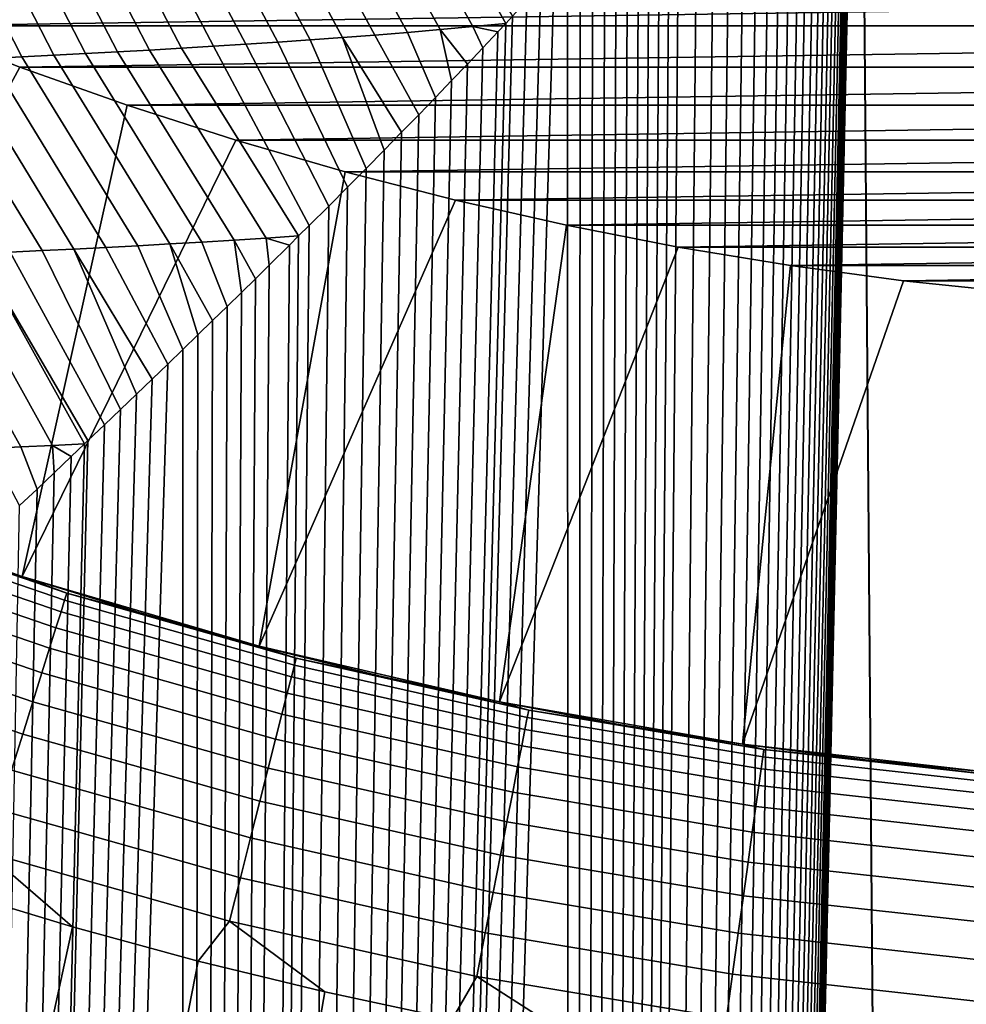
# Model space of a CAD drawing. Header units: metres. Extents: x -109 to 109, y -100 to 58.
# Tile 318 of 642: x -4.18 to -1.22, y -26.98 to -23.9. Entities that reach past the tile are written whole.
import ezdxf

# ---------------------------------------------------------------- set-up
doc = ezdxf.new("R2010")
doc.units = ezdxf.units.M
doc.layers.add('solid_21_062_100_XXX', color=7, linetype='CONTINUOUS')

msp = doc.modelspace()

# ---------------------------------------------------------------- linework, layer by layer
at = {"layer": 'solid_21_062_100_XXX'}
for points in [[(-1.555179, -22.082581, -20.454151), (-0.777887, -1.071072, -20.490463), (0, -1.075345, -20.502569), (-1.226692, -62.700001, -20.472456)], [(0.777885, -1.071072, -20.490463), (0, -62.700001, -20.502569), (-1.226692, -62.700001, -20.472456), (0, -1.075345, -20.502569)], [(-1.5554, -22.106821, -20.454136), (-1.555179, -22.082581, -20.454151), (-1.226692, -62.700001, -20.472456)], [(-1.556372, -22.132463, -20.454077), (-1.5554, -22.106821, -20.454136), (-1.226692, -62.700001, -20.472456), (-2.450429, -62.700001, -20.382187)], [(-1.558055, -22.159466, -20.453972), (-1.556372, -22.132463, -20.454077), (-2.450429, -62.700001, -20.382187)], [(-1.560526, -22.187902, -20.453817), (-1.558055, -22.159466, -20.453972), (-2.450429, -62.700001, -20.382187)], [(-1.563934, -22.217955, -20.453604), (-1.560526, -22.187902, -20.453817), (-2.450429, -62.700001, -20.382187)], [(-1.568296, -22.249598, -20.453329), (-1.563934, -22.217955, -20.453604), (-2.450429, -62.700001, -20.382187)], [(-1.573956, -22.282927, -20.452972), (-1.568296, -22.249598, -20.453329), (-2.450429, -62.700001, -20.382187)], [(-1.576684, -22.297403, -20.452801), (-1.573956, -22.282927, -20.452972), (-2.450429, -62.700001, -20.382187)], [(-1.580877, -22.317926, -20.452536), (-1.576684, -22.297403, -20.452801), (-2.450429, -62.700001, -20.382187)], [(-1.5895, -22.354734, -20.451988), (-1.580877, -22.317926, -20.452536), (-2.450429, -62.700001, -20.382187)], [(-1.599827, -22.393347, -20.451328), (-1.5895, -22.354734, -20.451988), (-2.450429, -62.700001, -20.382187)], [(-1.612028, -22.433828, -20.450542), (-1.599827, -22.393347, -20.451328), (-2.450429, -62.700001, -20.382187)], [(-1.626046, -22.476189, -20.449633), (-1.612028, -22.433828, -20.450542), (-2.450429, -62.700001, -20.382187)], [(-1.642299, -22.520452, -20.448568), (-1.626046, -22.476189, -20.449633), (-2.450429, -62.700001, -20.382187)], [(-1.660978, -22.566607, -20.44733), (-1.642299, -22.520452, -20.448568), (-2.450429, -62.700001, -20.382187)], [(-1.682156, -22.614735, -20.445911), (-1.660978, -22.566607, -20.44733), (-2.450429, -62.700001, -20.382187)], [(-1.705956, -22.664917, -20.444296), (-1.682156, -22.614735, -20.445911), (-2.450429, -62.700001, -20.382187)], [(-1.732471, -22.717169, -20.442469), (-1.705956, -22.664917, -20.444296), (-2.450429, -62.700001, -20.382187)], [(-1.761969, -22.771564, -20.440401), (-1.732471, -22.717169, -20.442469), (-2.450429, -62.700001, -20.382187)], [(-1.794454, -22.828114, -20.438086), (-1.761969, -22.771564, -20.440401), (-2.450429, -62.700001, -20.382187)], [(-1.830242, -22.886932, -20.435484), (-1.794454, -22.828114, -20.438086), (-2.450429, -62.700001, -20.382187)], [(-1.869301, -22.948011, -20.432585), (-1.830242, -22.886932, -20.435484), (-2.450429, -62.700001, -20.382187)], [(-1.911896, -23.011494, -20.429356), (-1.869301, -22.948011, -20.432585), (-2.450429, -62.700001, -20.382187)], [(-1.958003, -23.077366, -20.425776), (-1.911896, -23.011494, -20.429356), (-2.450429, -62.700001, -20.382187)], [(-2.00784, -23.145769, -20.42181), (-1.958003, -23.077366, -20.425776), (-2.450429, -62.700001, -20.382187)], [(-2.061361, -23.216642, -20.41744), (-2.00784, -23.145769, -20.42181), (-2.450429, -62.700001, -20.382187)], [(-2.118892, -23.290319, -20.412613), (-2.061361, -23.216642, -20.41744), (-2.450429, -62.700001, -20.382187)], [(-2.149132, -23.328161, -20.410023), (-2.118892, -23.290319, -20.412613), (-2.450429, -62.700001, -20.382187)], [(-2.18036, -23.366684, -20.407309), (-2.149132, -23.328161, -20.410023), (-2.450429, -62.700001, -20.382187)], [(-3.070045, -23.948605, -20.316929), (-3.386588, -23.365709, -20.311745), (-3.286982, -23.358637, -20.31949), (-2.968447, -23.940376, -20.327732)], [(-2.968447, -23.940376, -20.327732), (-3.286982, -23.358637, -20.31949), (-3.187179, -23.351175, -20.327272), (-2.866482, -23.931633, -20.338594)], [(-2.866482, -23.931633, -20.338594), (-3.187179, -23.351175, -20.327272), (-3.087152, -23.343281, -20.335096), (-2.764094, -23.922308, -20.349522)], [(-2.764094, -23.922308, -20.349522), (-3.087152, -23.343281, -20.335096), (-2.986865, -23.334888, -20.342966), (-2.661078, -23.912195, -20.360538)], [(-2.986865, -23.334888, -20.342966), (-2.639704, -23.889252, -20.362818), (-2.661078, -23.912195, -20.360538)], [(-3.57383, -23.983742, -20.263594), (-3.88247, -23.396603, -20.273426), (-3.783524, -23.390924, -20.281046), (-3.473534, -23.977388, -20.274185)], [(-3.473534, -23.977388, -20.274185), (-3.783524, -23.390924, -20.281046), (-3.684477, -23.385019, -20.288685), (-3.373032, -23.970732, -20.284811)], [(-3.373032, -23.970732, -20.284811), (-3.684477, -23.385019, -20.288685), (-3.585317, -23.378868, -20.296345), (-3.272303, -23.963739, -20.295473)], [(-3.272303, -23.963739, -20.295473), (-3.585317, -23.378868, -20.296345), (-3.486027, -23.372442, -20.304031), (-3.171319, -23.956379, -20.306177)], [(-3.171319, -23.956379, -20.306177), (-3.486027, -23.372442, -20.304031), (-3.386588, -23.365709, -20.311745), (-3.070045, -23.948605, -20.316929)], [(-2.212621, -23.405928, -20.404463), (-2.18036, -23.366684, -20.407309), (-2.450429, -62.700001, -20.382187)], [(-4.172324, -24.016733, -20.200588), (-4.474582, -23.426907, -20.227983), (-4.376046, -23.422235, -20.235535), (-4.072896, -24.011755, -20.211039)], [(-4.072896, -24.011755, -20.211039), (-4.376046, -23.422235, -20.235535), (-4.277458, -23.417429, -20.243092), (-3.973355, -24.006588, -20.221506)], [(-3.973355, -24.006588, -20.221506), (-4.277458, -23.417429, -20.243092), (-4.178813, -23.412476, -20.250658), (-3.873692, -24.001221, -20.231993)], [(-3.873692, -24.001221, -20.231993), (-4.178813, -23.412476, -20.250658), (-4.080106, -23.407362, -20.258234), (-3.773893, -23.995636, -20.2425)], [(-3.773893, -23.995636, -20.2425), (-4.080106, -23.407362, -20.258234), (-3.981328, -23.402075, -20.265823), (-3.673944, -23.989817, -20.253035)], [(-3.673944, -23.989817, -20.253035), (-3.981328, -23.402075, -20.265823), (-3.88247, -23.396603, -20.273426), (-3.57383, -23.983742, -20.263594)], [(-2.245957, -23.445932, -20.401478), (-2.212621, -23.405928, -20.404463), (-2.450429, -62.700001, -20.382187)], [(-4.27165, -24.021534, -20.190155), (-4.573072, -23.431448, -20.22044), (-4.474582, -23.426907, -20.227983), (-4.172324, -24.016733, -20.200588)], [(-2.280355, -23.486689, -20.398352), (-2.245957, -23.445932, -20.401478), (-2.450429, -62.700001, -20.382187)], [(-2.31579, -23.52817, -20.395081), (-2.280355, -23.486689, -20.398352), (-2.450429, -62.700001, -20.382187)], [(-2.352304, -23.570419, -20.391657), (-2.31579, -23.52817, -20.395081), (-2.450429, -62.700001, -20.382187)], [(-2.389942, -23.61348, -20.388071), (-2.352304, -23.570419, -20.391657), (-2.450429, -62.700001, -20.382187)], [(-2.42872, -23.65737, -20.384315), (-2.389942, -23.61348, -20.388071), (-2.450429, -62.700001, -20.382187)], [(-2.468585, -23.702034, -20.380392), (-2.42872, -23.65737, -20.384315), (-2.450429, -62.700001, -20.382187)], [(-2.509579, -23.747519, -20.376291), (-2.468585, -23.702034, -20.380392), (-2.450429, -62.700001, -20.382187), (-3.668262, -62.700001, -20.231981)], [(-2.551752, -23.793871, -20.372), (-2.509579, -23.747519, -20.376291), (-3.668262, -62.700001, -20.231981)], [(-4.837329, -23.781809, 46.597431), (-4.50987, -23.920303, 46.597431), (4.837329, -23.781809, 46.597431)], [(-4.50987, -23.920303, 46.597431), (4.50987, -23.920303, 46.597431), (4.837329, -23.781809, 46.597431)], [(-2.595147, -23.841135, -20.367508), (-2.551752, -23.793871, -20.372), (-3.668262, -62.700001, -20.231981)], [(-2.639704, -23.889252, -20.362818), (-2.595147, -23.841135, -20.367508), (-3.668262, -62.700001, -20.231981)], [(-2.661078, -23.912195, -20.360538), (-2.639704, -23.889252, -20.362818), (-3.668262, -62.700001, -20.231981)], [(-2.685444, -23.938244, -20.357918), (-2.661078, -23.912195, -20.360538), (-3.668262, -62.700001, -20.231981)], [(-2.764094, -23.922308, -20.349522), (-2.661078, -23.912195, -20.360538), (-2.685444, -23.938244, -20.357918)], [(-4.897965, -25.38014, 45.097431), (-4.178513, -24.049004, 46.597431), (-4.50987, -23.920303, 46.597431)], [(-4.50987, -23.920303, 46.597431), (-4.178513, -24.049004, 46.597431), (4.50987, -23.920303, 46.597431)], [(-4.178513, -24.049004, 46.597431), (4.178513, -24.049004, 46.597431), (4.50987, -23.920303, 46.597431)], [(-2.732424, -23.988165, -20.352798), (-2.685444, -23.938244, -20.357918), (-3.668262, -62.700001, -20.231981)], [(-3.070045, -23.948605, -20.316929), (-2.933118, -24.197546, -20.329908), (-2.986582, -24.252407, -20.323534), (-3.171319, -23.956379, -20.306177)], [(-2.968447, -23.940376, -20.327732), (-2.881027, -24.143745, -20.336008), (-2.933118, -24.197546, -20.329908), (-3.070045, -23.948605, -20.316929)], [(-2.866482, -23.931633, -20.338594), (-2.830244, -24.090942, -20.341846), (-2.881027, -24.143745, -20.336008), (-2.968447, -23.940376, -20.327732)], [(-2.866482, -23.931633, -20.338594), (-2.764094, -23.922308, -20.349522), (-2.732424, -23.988165, -20.352798), (-2.780701, -24.039076, -20.347443)], [(-2.866482, -23.931633, -20.338594), (-2.780701, -24.039076, -20.347443), (-2.830244, -24.090942, -20.341846)], [(-2.764094, -23.922308, -20.349522), (-2.685444, -23.938244, -20.357918), (-2.732424, -23.988165, -20.352798)], [(-3.473534, -23.977388, -20.274185), (-3.214164, -24.482489, -20.295092), (-3.274699, -24.542862, -20.287169), (-3.57383, -23.983742, -20.263594)], [(-3.373032, -23.970732, -20.284811), (-3.155154, -24.423321, -20.30267), (-3.214164, -24.482489, -20.295092), (-3.473534, -23.977388, -20.274185)], [(-3.272303, -23.963739, -20.295473), (-3.097605, -24.365299, -20.309923), (-3.155154, -24.423321, -20.30267), (-3.373032, -23.970732, -20.284811)], [(-3.171319, -23.956379, -20.306177), (-3.041437, -24.30835, -20.316874), (-3.097605, -24.365299, -20.309923), (-3.272303, -23.963739, -20.295473)], [(-3.171319, -23.956379, -20.306177), (-2.986582, -24.252407, -20.323534), (-3.041437, -24.30835, -20.316874)], [(-3.71034, -24.600895, -20.229078), (-4.072896, -24.011755, -20.211039), (-3.973355, -24.006588, -20.221506), (-3.610131, -24.595135, -20.242437)], [(-3.610131, -24.595135, -20.242437), (-3.973355, -24.006588, -20.221506), (-3.873692, -24.001221, -20.231993), (-3.509732, -24.589117, -20.255825)], [(-3.509732, -24.589117, -20.255825), (-3.873692, -24.001221, -20.231993), (-3.773893, -23.995636, -20.2425), (-3.409126, -24.582819, -20.269247)], [(-3.409126, -24.582819, -20.269247), (-3.773893, -23.995636, -20.2425), (-3.673944, -23.989817, -20.253035), (-3.308114, -24.576059, -20.28273)], [(-3.57383, -23.983742, -20.263594), (-3.274699, -24.542862, -20.287169), (-3.308114, -24.576059, -20.28273), (-3.673944, -23.989817, -20.253035)], [(-2.780701, -24.039076, -20.347443), (-2.732424, -23.988165, -20.352798), (-3.668262, -62.700001, -20.231981)], [(-4.209044, -24.626343, -20.162651), (-4.56909, -24.034992, -20.158932), (-4.470025, -24.030655, -20.169329), (-4.109575, -24.621655, -20.175894)], [(-4.109575, -24.621655, -20.175894), (-4.470025, -24.030655, -20.169329), (-4.370881, -24.026173, -20.179735), (-4.00998, -24.616777, -20.189157)], [(-4.00998, -24.616777, -20.189157), (-4.370881, -24.026173, -20.179735), (-4.27165, -24.021534, -20.190155), (-3.910251, -24.6117, -20.20244)], [(-3.910251, -24.6117, -20.20244), (-4.27165, -24.021534, -20.190155), (-4.172324, -24.016733, -20.200588), (-3.810376, -24.606411, -20.215746)], [(-3.810376, -24.606411, -20.215746), (-4.172324, -24.016733, -20.200588), (-4.072896, -24.011755, -20.211039), (-3.71034, -24.600895, -20.229078)], [(-2.830244, -24.090942, -20.341846), (-2.780701, -24.039076, -20.347443), (-3.668262, -62.700001, -20.231981)], [(-4.897965, -25.38014, 45.097431), (-4.171815, -25.639235, 45.097431), (-3.843365, -24.167868, 46.597431), (-4.178513, -24.049004, 46.597431)], [(-4.178513, -24.049004, 46.597431), (-3.843365, -24.167868, 46.597431), (4.178513, -24.049004, 46.597431)], [(-3.843365, -24.167868, 46.597431), (3.843365, -24.167868, 46.597431), (4.178513, -24.049004, 46.597431)], [(-2.881027, -24.143745, -20.336008), (-2.830244, -24.090942, -20.341846), (-3.668262, -62.700001, -20.231981)], [(-2.933118, -24.197546, -20.329908), (-2.881027, -24.143745, -20.336008), (-3.668262, -62.700001, -20.231981)], [(-4.171815, -25.639235, 45.097431), (-3.504642, -24.276823, 46.597431), (-3.843365, -24.167868, 46.597431)], [(-3.843365, -24.167868, 46.597431), (-3.504642, -24.276823, 46.597431), (3.843365, -24.167868, 46.597431)], [(-3.504642, -24.276823, 46.597431), (3.504642, -24.276823, 46.597431), (3.843365, -24.167868, 46.597431)], [(-2.986582, -24.252407, -20.323534), (-2.933118, -24.197546, -20.329908), (-3.668262, -62.700001, -20.231981)], [(-3.041437, -24.30835, -20.316874), (-2.986582, -24.252407, -20.323534), (-3.668262, -62.700001, -20.231981)], [(-4.171815, -25.639235, 45.097431), (-3.431785, -25.856525, 45.097431), (-3.162943, -24.375652, 46.597431), (-3.504642, -24.276823, 46.597431)], [(-3.504642, -24.276823, 46.597431), (-3.162943, -24.375652, 46.597431), (3.504642, -24.276823, 46.597431)], [(-3.162943, -24.375652, 46.597431), (3.162943, -24.375652, 46.597431), (3.504642, -24.276823, 46.597431)], [(-3.097605, -24.365299, -20.309923), (-3.041437, -24.30835, -20.316874), (-3.668262, -62.700001, -20.231981)], [(-3.155154, -24.423321, -20.30267), (-3.097605, -24.365299, -20.309923), (-3.668262, -62.700001, -20.231981)], [(-3.431785, -25.856525, 45.097431), (-2.818532, -24.4643, 46.597431), (-3.162943, -24.375652, 46.597431)], [(-3.162943, -24.375652, 46.597431), (-2.818532, -24.4643, 46.597431), (3.162943, -24.375652, 46.597431)], [(-2.818532, -24.4643, 46.597431), (2.818532, -24.4643, 46.597431), (3.162943, -24.375652, 46.597431)], [(-3.214164, -24.482489, -20.295092), (-3.155154, -24.423321, -20.30267), (-3.668262, -62.700001, -20.231981)], [(-3.431785, -25.856525, 45.097431), (-2.681114, -26.031086, 45.097431), (-2.471794, -24.542669, 46.597431), (-2.818532, -24.4643, 46.597431)], [(-2.818532, -24.4643, 46.597431), (-2.471794, -24.542669, 46.597431), (2.818532, -24.4643, 46.597431)], [(-2.471794, -24.542669, 46.597431), (2.471794, -24.542669, 46.597431), (2.818532, -24.4643, 46.597431)], [(-3.274699, -24.542862, -20.287169), (-3.214164, -24.482489, -20.295092), (-3.668262, -62.700001, -20.231981)], [(-3.308114, -24.576059, -20.28273), (-3.274699, -24.542862, -20.287169), (-3.668262, -62.700001, -20.231981)], [(-2.681114, -26.031086, 45.097431), (-2.122851, -24.610733, 46.597431), (-2.471794, -24.542669, 46.597431)], [(-2.471794, -24.542669, 46.597431), (-2.122851, -24.610733, 46.597431), (2.471794, -24.542669, 46.597431)], [(-2.122851, -24.610733, 46.597431), (2.122851, -24.610733, 46.597431), (2.471794, -24.542669, 46.597431)], [(-3.336655, -24.604347, -20.278904), (-3.308114, -24.576059, -20.28273), (-3.668262, -62.700001, -20.231981)], [(-3.509732, -24.589117, -20.255825), (-3.487085, -24.752453, -20.258179), (-3.531701, -24.796076, -20.251854), (-3.610131, -24.595135, -20.242437)], [(-3.409126, -24.582819, -20.269247), (-3.400076, -24.666988, -20.270279), (-3.443219, -24.709433, -20.264318), (-3.509732, -24.589117, -20.255825)], [(-3.509732, -24.589117, -20.255825), (-3.443219, -24.709433, -20.264318), (-3.487085, -24.752453, -20.258179)], [(-3.409126, -24.582819, -20.269247), (-3.308114, -24.576059, -20.28273), (-3.336655, -24.604347, -20.278904)], [(-3.409126, -24.582819, -20.269247), (-3.336655, -24.604347, -20.278904), (-3.400076, -24.666988, -20.270279)], [(-4.109575, -24.621655, -20.175894), (-3.864271, -25.117647, -20.202112), (-3.914855, -25.166061, -20.194145), (-4.209044, -24.626343, -20.162651)], [(-4.00998, -24.616777, -20.189157), (-3.814418, -25.069824, -20.20986), (-3.864271, -25.117647, -20.202112), (-4.109575, -24.621655, -20.175894)], [(-3.910251, -24.6117, -20.20244), (-3.717154, -24.976149, -20.22468), (-3.76538, -25.022659, -20.217381), (-4.00998, -24.616777, -20.189157)], [(-4.00998, -24.616777, -20.189157), (-3.76538, -25.022659, -20.217381), (-3.814418, -25.069824, -20.20986)], [(-3.810376, -24.606411, -20.215746), (-3.669708, -24.930264, -20.231768), (-3.717154, -24.976149, -20.22468), (-3.910251, -24.6117, -20.20244)], [(-3.71034, -24.600895, -20.229078), (-3.623007, -24.884975, -20.238653), (-3.669708, -24.930264, -20.231768), (-3.810376, -24.606411, -20.215746)], [(-3.610131, -24.595135, -20.242437), (-3.531701, -24.796076, -20.251854), (-3.577016, -24.840256, -20.245344), (-3.71034, -24.600895, -20.229078)], [(-3.71034, -24.600895, -20.229078), (-3.577016, -24.840256, -20.245344), (-3.623007, -24.884975, -20.238653)], [(-3.400076, -24.666988, -20.270279), (-3.336655, -24.604347, -20.278904), (-3.668262, -62.700001, -20.231981)], [(-2.681114, -26.031086, 45.097431), (-1.921229, -26.162592, 45.097431), (-1.771708, -24.668486, 46.597431), (-2.122851, -24.610733, 46.597431)], [(-2.122851, -24.610733, 46.597431), (-1.771708, -24.668486, 46.597431), (2.122851, -24.610733, 46.597431)], [(-1.771708, -24.668486, 46.597431), (1.771708, -24.668486, 46.597431), (2.122851, -24.610733, 46.597431)], [(-4.274723, -25.239122, -20.136229), (-4.605838, -24.643398, -20.109833), (-4.506787, -24.639372, -20.123016), (-4.175661, -25.234779, -20.152197)], [(-4.175661, -25.234779, -20.152197), (-4.506787, -24.639372, -20.123016), (-4.407642, -24.635193, -20.136213), (-4.076475, -25.230251, -20.168182)], [(-4.076475, -25.230251, -20.168182), (-4.407642, -24.635193, -20.136213), (-4.308397, -24.630852, -20.149424), (-3.977088, -25.225471, -20.184196)], [(-4.209044, -24.626343, -20.162651), (-3.914855, -25.166061, -20.194145), (-3.966199, -25.215088, -20.185949), (-4.308397, -24.630852, -20.149424)], [(-4.308397, -24.630852, -20.149424), (-3.966199, -25.215088, -20.185949), (-3.977088, -25.225471, -20.184196)], [(-3.443219, -24.709433, -20.264318), (-3.400076, -24.666988, -20.270279), (-3.668262, -62.700001, -20.231981)], [(-1.921229, -26.162592, 45.097431), (-1.419204, -24.715782, 46.597431), (-1.771708, -24.668486, 46.597431)], [(-1.771708, -24.668486, 46.597431), (-1.419204, -24.715782, 46.597431), (1.771708, -24.668486, 46.597431)], [(-1.419204, -24.715782, 46.597431), (1.419204, -24.715782, 46.597431), (1.771708, -24.668486, 46.597431)], [(-3.487085, -24.752453, -20.258179), (-3.443219, -24.709433, -20.264318), (-3.668262, -62.700001, -20.231981)], [(-1.921229, -26.162592, 45.097431), (-1.155188, -26.250484, 45.097431), (-1.065454, -24.752605, 46.597431), (-1.419204, -24.715782, 46.597431)], [(-1.419204, -24.715782, 46.597431), (-1.065454, -24.752605, 46.597431), (1.419204, -24.715782, 46.597431)], [(-3.531701, -24.796076, -20.251854), (-3.487085, -24.752453, -20.258179), (-3.668262, -62.700001, -20.231981)], [(-3.577016, -24.840256, -20.245344), (-3.531701, -24.796076, -20.251854), (-3.668262, -62.700001, -20.231981)], [(-3.623007, -24.884975, -20.238653), (-3.577016, -24.840256, -20.245344), (-3.668262, -62.700001, -20.231981)], [(-3.669708, -24.930264, -20.231768), (-3.623007, -24.884975, -20.238653), (-3.668262, -62.700001, -20.231981)], [(-3.717154, -24.976149, -20.22468), (-3.669708, -24.930264, -20.231768), (-3.668262, -62.700001, -20.231981), (-4.877259, -62.700001, -20.022202)], [(-3.76538, -25.022659, -20.217381), (-3.717154, -24.976149, -20.22468), (-4.877259, -62.700001, -20.022202)], [(-3.814418, -25.069824, -20.20986), (-3.76538, -25.022659, -20.217381), (-4.877259, -62.700001, -20.022202)], [(-3.864271, -25.117647, -20.202112), (-3.814418, -25.069824, -20.20986), (-4.877259, -62.700001, -20.022202)], [(-3.914855, -25.166061, -20.194145), (-3.864271, -25.117647, -20.202112), (-4.877259, -62.700001, -20.022202)], [(-3.966199, -25.215088, -20.185949), (-3.914855, -25.166061, -20.194145), (-4.877259, -62.700001, -20.022202)], [(-3.977088, -25.225471, -20.184196), (-3.966199, -25.215088, -20.185949), (-4.877259, -62.700001, -20.022202)], [(-4.018344, -25.264765, -20.177513), (-3.977088, -25.225471, -20.184196), (-4.877259, -62.700001, -20.022202)], [(-4.175661, -25.234779, -20.152197), (-4.125209, -25.366194, -20.159874), (-4.180007, -25.418011, -20.150642), (-4.274723, -25.239122, -20.136229)], [(-4.076475, -25.230251, -20.168182), (-4.071334, -25.315121, -20.168827), (-4.125209, -25.366194, -20.159874), (-4.175661, -25.234779, -20.152197)], [(-4.076475, -25.230251, -20.168182), (-3.977088, -25.225471, -20.184196), (-4.018344, -25.264765, -20.177513)], [(-4.076475, -25.230251, -20.168182), (-4.018344, -25.264765, -20.177513), (-4.071334, -25.315121, -20.168827)], [(-4.071334, -25.315121, -20.168827), (-4.018344, -25.264765, -20.177513), (-4.877259, -62.700001, -20.022202)], [(-4.125209, -25.366194, -20.159874), (-4.071334, -25.315121, -20.168827), (-4.877259, -62.700001, -20.022202)], [(-4.17173, -25.639263, 31.752131), (-4.171815, -25.639235, 45.097431), (-4.897965, -25.38014, 45.097431), (-4.536667, -25.514898, 31.752131)], [(-4.180007, -25.418011, -20.150642), (-4.125209, -25.366194, -20.159874), (-4.877259, -62.700001, -20.022202)], [(-4.032222, -25.69173, 31.57782), (-4.736276, -25.450029, 31.57782), (-4.744272, -25.471386, 31.404663), (-4.039029, -25.713495, 31.404663)], [(-4.032222, -25.69173, 31.57782), (-4.536667, -25.514898, 31.752131), (-4.736276, -25.450029, 31.57782)], [(-4.039029, -25.713495, 31.404663), (-4.744272, -25.471386, 31.404663), (-4.757534, -25.506807, 31.234156), (-4.05032, -25.749596, 31.234156)], [(-4.05032, -25.749596, 31.234156), (-4.757534, -25.506807, 31.234156), (-4.775962, -25.556026, 31.067598), (-4.066009, -25.799753, 31.067598)], [(-4.032222, -25.69173, 31.57782), (-4.17173, -25.639263, 31.752131), (-4.536667, -25.514898, 31.752131)], [(-4.066009, -25.799753, 31.067598), (-4.775962, -25.556026, 31.067598), (-4.799415, -25.618666, 30.906261), (-4.085975, -25.86359, 30.906261)], [(-4.085975, -25.86359, 30.906261), (-4.799415, -25.618666, 30.906261), (-4.827713, -25.694248, 30.751375), (-4.110067, -25.940617, 30.751375)], [(-3.80339, -25.753155, 31.752131), (-3.431947, -25.856483, 31.752131), (-3.431785, -25.856525, 45.097431), (-4.171815, -25.639235, 45.097431)], [(-4.17173, -25.639263, 31.752131), (-3.80339, -25.753155, 31.752131), (-4.171815, -25.639235, 45.097431)], [(-4.032222, -25.69173, 31.57782), (-3.80339, -25.753155, 31.752131), (-4.17173, -25.639263, 31.752131)], [(-4.110067, -25.940617, 30.751375), (-4.827713, -25.694248, 30.751375), (-4.860642, -25.782196, 30.60412), (-4.138101, -26.030245, 30.60412)], [(-3.315922, -25.894281, 31.57782), (-4.032222, -25.69173, 31.57782), (-4.039029, -25.713495, 31.404663), (-3.321521, -25.916388, 31.404663)], [(-3.315922, -25.894281, 31.57782), (-3.80339, -25.753155, 31.752131), (-4.032222, -25.69173, 31.57782)], [(-3.321521, -25.916388, 31.404663), (-4.039029, -25.713495, 31.404663), (-4.05032, -25.749596, 31.234156), (-3.330806, -25.953054, 31.234156)], [(-3.330806, -25.953054, 31.234156), (-4.05032, -25.749596, 31.234156), (-4.066009, -25.799753, 31.067598), (-3.343707, -26.004002, 31.067598)], [(-3.315922, -25.894281, 31.57782), (-3.431947, -25.856483, 31.752131), (-3.80339, -25.753155, 31.752131)], [(-4.138101, -26.030245, 30.60412), (-4.860642, -25.782196, 30.60412), (-4.89795, -25.881842, 30.46562), (-4.169863, -26.131794, 30.46562)], [(-3.343707, -26.004002, 31.067598), (-4.066009, -25.799753, 31.067598), (-4.085975, -25.86359, 30.906261), (-3.360127, -26.06884, 30.906261)], [(-4.169863, -26.131794, 30.46562), (-4.89795, -25.881842, 30.46562), (-4.939352, -25.992422, 30.336931), (-4.205111, -26.244488, 30.336931)], [(-3.360127, -26.06884, 30.906261), (-4.085975, -25.86359, 30.906261), (-4.110067, -25.940617, 30.751375), (-3.379939, -26.147078, 30.751375)], [(-3.431947, -25.856483, 31.752131), (-3.057706, -25.949162, 31.752131), (-3.431785, -25.856525, 45.097431)], [(-3.315922, -25.894281, 31.57782), (-3.057706, -25.949162, 31.752131), (-3.431947, -25.856483, 31.752131)], [(-2.680971, -26.031115, 31.752131), (-2.681114, -26.031086, 45.097431), (-3.431785, -25.856525, 45.097431), (-3.057706, -25.949162, 31.752131)], [(-2.593924, -26.079445, 31.404663), (-3.321521, -25.916388, 31.404663), (-3.330806, -25.953054, 31.234156), (-2.601176, -26.116568, 31.234156)], [(-2.589553, -26.057064, 31.57782), (-3.315922, -25.894281, 31.57782), (-3.321521, -25.916388, 31.404663), (-2.593924, -26.079445, 31.404663)], [(-2.589553, -26.057064, 31.57782), (-3.057706, -25.949162, 31.752131), (-3.315922, -25.894281, 31.57782)], [(-3.379939, -26.147078, 30.751375), (-4.110067, -25.940617, 30.751375), (-4.138101, -26.030245, 30.60412), (-3.402993, -26.238113, 30.60412)], [(-2.601176, -26.116568, 31.234156), (-3.330806, -25.953054, 31.234156), (-3.343707, -26.004002, 31.067598), (-2.611251, -26.168148, 31.067598)], [(-2.589553, -26.057064, 31.57782), (-2.680971, -26.031115, 31.752131), (-3.057706, -25.949162, 31.752131)], [(-2.611251, -26.168148, 31.067598), (-3.343707, -26.004002, 31.067598), (-3.360127, -26.06884, 30.906261), (-2.624074, -26.233793, 30.906261)], [(-3.402993, -26.238113, 30.60412), (-4.138101, -26.030245, 30.60412), (-4.169863, -26.131794, 30.46562), (-3.429112, -26.341259, 30.46562)], [(-2.30205, -26.102276, 31.752131), (-1.92125, -26.16259, 31.752131), (-1.921229, -26.162592, 45.097431), (-2.681114, -26.031086, 45.097431)], [(-2.680971, -26.031115, 31.752131), (-2.30205, -26.102276, 31.752131), (-2.681114, -26.031086, 45.097431)], [(-2.589553, -26.057064, 31.57782), (-2.30205, -26.102276, 31.752131), (-2.680971, -26.031115, 31.752131)], [(-2.624074, -26.233793, 30.906261), (-3.360127, -26.06884, 30.906261), (-3.379939, -26.147078, 30.751375), (-2.639546, -26.313004, 30.751375)], [(-1.855318, -26.179586, 31.57782), (-2.589553, -26.057064, 31.57782), (-2.593924, -26.079445, 31.404663), (-1.858451, -26.202175, 31.404663)], [(-1.855318, -26.179586, 31.57782), (-2.30205, -26.102276, 31.752131), (-2.589553, -26.057064, 31.57782)], [(-1.858451, -26.202175, 31.404663), (-2.593924, -26.079445, 31.404663), (-2.601176, -26.116568, 31.234156), (-1.863646, -26.239639, 31.234156)], [(-3.429112, -26.341259, 30.46562), (-4.169863, -26.131794, 30.46562), (-4.205111, -26.244488, 30.336931), (-3.458099, -26.455723, 30.336931)], [(-1.863646, -26.239639, 31.234156), (-2.601176, -26.116568, 31.234156), (-2.611251, -26.168148, 31.067598), (-1.870865, -26.291697, 31.067598)], [(-1.855318, -26.179586, 31.57782), (-1.92125, -26.16259, 31.752131), (-2.30205, -26.102276, 31.752131)], [(-2.639546, -26.313004, 30.751375), (-3.379939, -26.147078, 30.751375), (-3.402993, -26.238113, 30.60412), (-2.65755, -26.405172, 30.60412)], [(-1.92125, -26.16259, 31.752131), (-1.538884, -26.212004, 31.752131), (-1.921229, -26.162592, 45.097431)], [(-1.855318, -26.179586, 31.57782), (-1.538884, -26.212004, 31.752131), (-1.92125, -26.16259, 31.752131)], [(-1.538884, -26.212004, 31.752131), (-1.155263, -26.250479, 31.752131), (-1.155188, -26.250484, 45.097431), (-1.921229, -26.162592, 45.097431)], [(-1.870865, -26.291697, 31.067598), (-2.611251, -26.168148, 31.067598), (-2.624074, -26.233793, 30.906261), (-1.880051, -26.357948, 30.906261)], [(-1.11545, -26.261475, 31.57782), (-1.855318, -26.179586, 31.57782), (-1.858451, -26.202175, 31.404663), (-1.117333, -26.284201, 31.404663)], [(-1.11545, -26.261475, 31.57782), (-1.538884, -26.212004, 31.752131), (-1.855318, -26.179586, 31.57782)], [(-1.117333, -26.284201, 31.404663), (-1.858451, -26.202175, 31.404663), (-1.863646, -26.239639, 31.234156), (-1.120456, -26.321896, 31.234156)], [(-1.11545, -26.261475, 31.57782), (-1.155263, -26.250479, 31.752131), (-1.538884, -26.212004, 31.752131)], [(-3.458099, -26.455723, 30.336931), (-4.205111, -26.244488, 30.336931), (-4.243576, -26.367466, 30.219034), (-3.489731, -26.580633, 30.219034)], [(-2.65755, -26.405172, 30.60412), (-3.402993, -26.238113, 30.60412), (-3.429112, -26.341259, 30.46562), (-2.677948, -26.509598, 30.46562)], [(-1.880051, -26.357948, 30.906261), (-2.624074, -26.233793, 30.906261), (-2.639546, -26.313004, 30.751375), (-1.891137, -26.437891, 30.751375)], [(-1.120456, -26.321896, 31.234156), (-1.863646, -26.239639, 31.234156), (-1.870865, -26.291697, 31.067598), (-1.124796, -26.374271, 31.067598)], [(-1.891137, -26.437891, 30.751375), (-2.639546, -26.313004, 30.751375), (-2.65755, -26.405172, 30.60412), (-1.904036, -26.53091, 30.60412)], [(-1.124796, -26.374271, 31.067598), (-1.870865, -26.291697, 31.067598), (-1.880051, -26.357948, 30.906261), (-1.13032, -26.440929, 30.906261)], [(-2.677948, -26.509598, 30.46562), (-3.429112, -26.341259, 30.46562), (-3.458099, -26.455723, 30.336931), (-2.700584, -26.625486, 30.336931)], [(-3.489731, -26.580633, 30.219034), (-4.243576, -26.367466, 30.219034), (-4.284965, -26.499794, 30.112827), (-3.523767, -26.71504, 30.112827)], [(-1.13032, -26.440929, 30.906261), (-1.880051, -26.357948, 30.906261), (-1.891137, -26.437891, 30.751375), (-1.136984, -26.52136, 30.751375)], [(-1.904036, -26.53091, 30.60412), (-2.65755, -26.405172, 30.60412), (-2.677948, -26.509598, 30.46562), (-1.91865, -26.636303, 30.46562)], [(-1.136984, -26.52136, 30.751375), (-1.891137, -26.437891, 30.751375), (-1.904036, -26.53091, 30.60412), (-1.144739, -26.61495, 30.60412)], [(-2.700584, -26.625486, 30.336931), (-3.458099, -26.455723, 30.336931), (-3.489731, -26.580633, 30.219034), (-2.725287, -26.751949, 30.219034)], [(-4.284965, -26.499794, 30.112827), (-4.403313, -26.61524, 30.020081), (-4.014115, -26.733301, 30.020081)], [(-3.523767, -26.71504, 30.112827), (-4.284965, -26.499794, 30.112827), (-4.014115, -26.733301, 30.020081), (-3.621759, -26.840401, 30.020081)], [(-1.91865, -26.636303, 30.46562), (-2.677948, -26.509598, 30.46562), (-2.700584, -26.625486, 30.336931), (-1.934869, -26.753262, 30.336931)], [(-1.144739, -26.61495, 30.60412), (-1.904036, -26.53091, 30.60412), (-1.91865, -26.636303, 30.46562), (-1.153526, -26.720987, 30.46562)], [(-2.725287, -26.751949, 30.219034), (-3.489731, -26.580633, 30.219034), (-3.523767, -26.71504, 30.112827), (-2.751868, -26.888027, 30.112827)], [(-4.547982, -29.180349, 28.576704), (-4.014115, -26.733301, 30.020081), (-4.403313, -26.61524, 30.020081), (-4.989884, -29.051186, 28.576704)], [(-1.934869, -26.753262, 30.336931), (-2.700584, -26.625486, 30.336931), (-2.725287, -26.751949, 30.219034), (-1.952567, -26.880894, 30.219034)], [(-1.153526, -26.720987, 30.46562), (-1.91865, -26.636303, 30.46562), (-1.934869, -26.753262, 30.336931), (-1.163277, -26.838661, 30.336931)], [(-3.523767, -26.71504, 30.112827), (-3.621759, -26.840401, 30.020081), (-3.226553, -26.936455, 30.020081)], [(-2.751868, -26.888027, 30.112827), (-3.523767, -26.71504, 30.112827), (-3.226553, -26.936455, 30.020081), (-2.82881, -27.021387, 30.020081)], [(-4.102744, -29.297499, 28.576704), (-3.621759, -26.840401, 30.020081), (-4.014115, -26.733301, 30.020081), (-4.547982, -29.180349, 28.576704)], [(-1.952567, -26.880894, 30.219034), (-2.725287, -26.751949, 30.219034), (-2.751868, -26.888027, 30.112827), (-1.971611, -27.018229, 30.112827)], [(-1.163277, -26.838661, 30.336931), (-1.934869, -26.753262, 30.336931), (-1.952567, -26.880894, 30.219034), (-1.173917, -26.967075, 30.219034)], [(-3.654497, -29.40255, 28.576704), (-3.226553, -26.936455, 30.020081), (-3.621759, -26.840401, 30.020081), (-4.102744, -29.297499, 28.576704)], [(-2.751868, -26.888027, 30.112827), (-2.82881, -27.021387, 30.020081), (-2.42884, -27.095129, 30.020081)], [(-1.971611, -27.018229, 30.112827), (-2.751868, -26.888027, 30.112827), (-2.42884, -27.095129, 30.020081), (-2.02696, -27.157627, 30.020081)], [(-1.173917, -26.967075, 30.219034), (-1.952567, -26.880894, 30.219034), (-1.971611, -27.018229, 30.112827), (-1.185367, -27.105249, 30.112827)], [(-3.203571, -29.495422, 28.576704), (-2.82881, -27.021387, 30.020081), (-3.226553, -26.936455, 30.020081), (-3.654497, -29.40255, 28.576704)]]:
    msp.add_3dface(points, dxfattribs=at)

doc.saveas('drawing.dxf')
